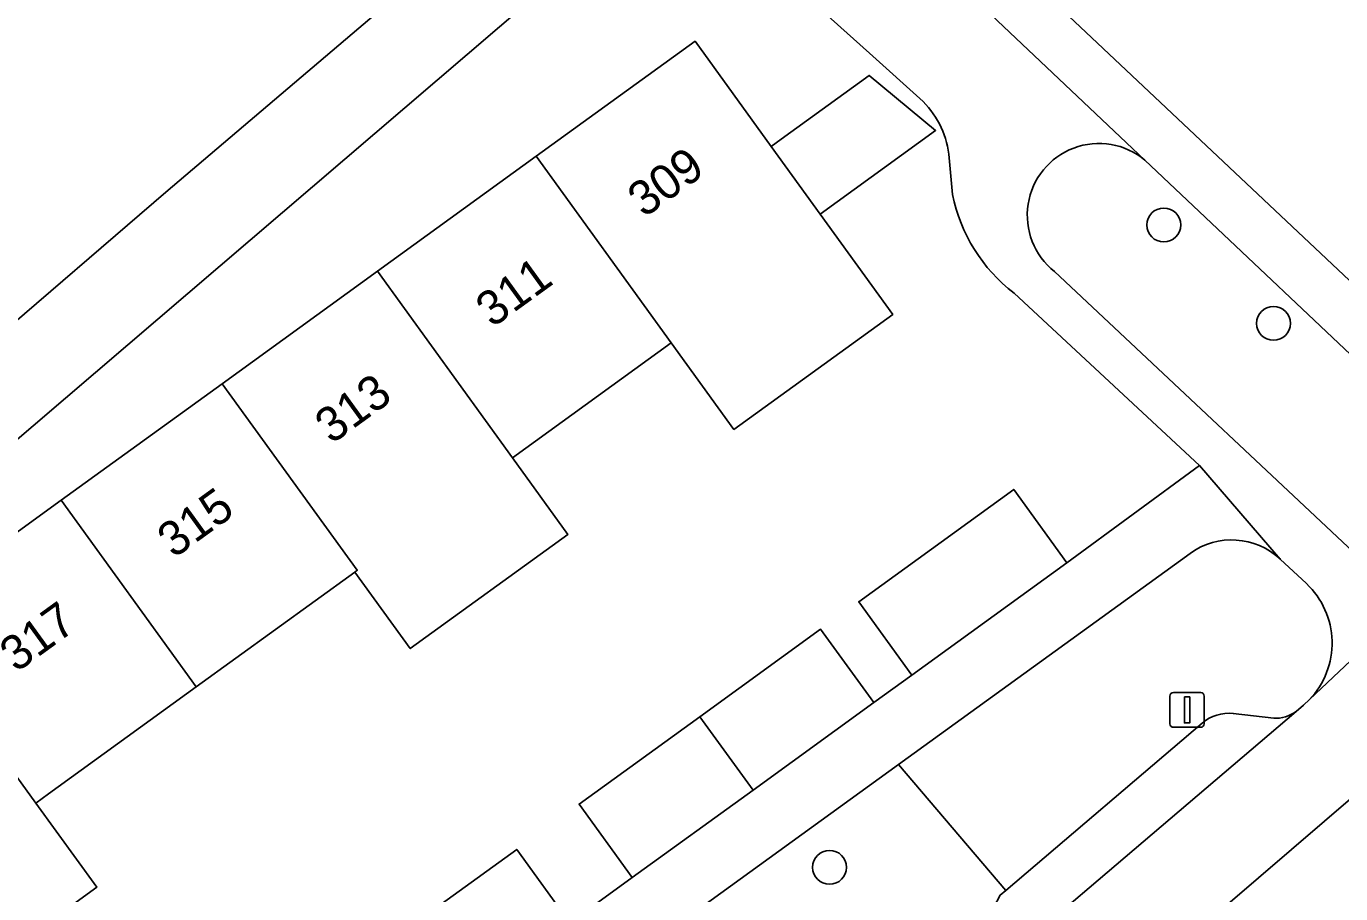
# Model space of a CAD drawing. Extents: x 159039 to 160102, y 381214 to 382524.
# Drawn here: x 159387.61 to 159425.56, y 381551.08 to 381576.1 of the extents above; entities that cross this region are included whole.
import ezdxf

# ---------------------------------------------------------------- set-up
doc = ezdxf.new("R2010")
doc.units = 0
for name, color, linetype in [('IMGEO_Boom', 7, 'Continuous'), ('IMGEO_Erf', 7, 'Continuous'), ('IMGEO_Groenvoorziening', 7, 'Continuous'), ('IMGEO_Lichtmast', 7, 'Continuous'), ('IMGEO_Muur', 7, 'Continuous'), ('IMGEO_Pand', 7, 'Continuous'), ('IMGEO_Pand_nummerreeks', 7, 'Continuous'), ('IMGEO_Parkeervlak_open', 7, 'Continuous'), ('IMGEO_Rijbaan_lokaal_gesloten', 7, 'Continuous'), ('IMGEO_Rijbaan_lokaal_open', 7, 'Continuous'), ('IMGEO_Voetpad_open', 7, 'Continuous')]:
    doc.layers.add(name, color=color, linetype=linetype)

msp = doc.modelspace()

# ---------------------------------------------------------------- linework, layer by layer
at = {"layer": 'IMGEO_Boom'}
for centre in [(159420.453, 381570.372), (159423.621, 381567.533), (159410.804, 381551.836)]:
    msp.add_circle(centre, 0.489, dxfattribs=at)
at = {"layer": 'IMGEO_Erf'}
for points in [[(159413.508, 381573.935), (159411.954, 381575.332), (159408.456, 381578.476)], [(159403.941, 381578.38), (159378.876, 381556.936)], [(159383.989, 381559.075), (159388.621, 381562.428), (159393.27, 381565.792), (159397.753, 381569.037), (159402.337, 381572.355), (159406.921, 381575.673), (159409.116, 381572.64), (159409.405, 381572.849), (159411.945, 381574.688), (159413.865, 381573.098), (159410.532, 381570.685), (159412.627, 381567.791), (159408.044, 381564.474), (159406.236, 381566.97), (159401.652, 381563.652), (159403.251, 381561.443), (159398.7, 381558.148), (159397.101, 381560.358), (159392.521, 381557.042), (159388.256, 381553.955), (159387.888, 381553.689), (159389.647, 381551.259), (159385.277, 381548.095)], [(159414.355, 381571.25), (159414.26, 381572.305)], [(159407.061, 381556.182), (159410.547, 381558.705), (159412.08, 381556.588), (159413.178, 381557.383), (159411.645, 381559.5), (159416.124, 381562.742), (159417.657, 381560.625), (159421.484, 381563.431), (159416.13, 381568.406)], [(159431.017, 381554.403), (159428.908, 381556.436), (159413.662, 381543.353), (159414.592, 381542.483), (159417.701, 381545.804), (159422.847, 381540.986), (159421.582, 381539.635), (159424.635, 381536.778), (159422.792, 381534.808), (159423.854, 381533.814), (159424.741, 381532.984), (159426.584, 381534.954), (159429.747, 381531.994), (159432.757, 381529.177), (159430.913, 381527.208), (159432.068, 381526.127)], [(159404.111, 381550.82), (159405.108, 381551.542), (159403.575, 381553.659), (159407.061, 381556.182)], [(159397.93, 381549.572), (159401.774, 381552.355), (159403.307, 381550.238)]]:
    msp.add_lwpolyline(points, dxfattribs=at)
for centre, radius, start, end in [((159411.578, 381572.056), 2.694, 5.3026, 44.2298), ((159419.038, 381572.197), 4.778, 191.4309, 232.5074)]:
    msp.add_arc(centre, radius, start, end, dxfattribs=at)
at = {"layer": 'IMGEO_Groenvoorziening'}
for points in [[(159427.765, 381564.814), (159419.911, 381572.241)], [(159417.299, 381569.029), (159427.18, 381559.761), (159429.878, 381562.638), (159427.834, 381564.527), (159427.959, 381564.66)], [(159421.213, 381560.895), (159412.792, 381554.8), (159415.892, 381551.169), (159421.56, 381556)], [(159424.572, 381560.022), (159423.818, 381560.729)], [(159424.271, 381556.333), (159424.489, 381556.52), (159424.658, 381556.679)], [(159422.461, 381556.274), (159423.626, 381556.14)]]:
    msp.add_lwpolyline(points, dxfattribs=at)
for centre, radius, start, end in [((159418.582, 381570.654), 2.07, 50.0602, 231.7037), ((159422.415, 381559.233), 2.051, 46.8278, 125.8799), ((159422.962, 381558.308), 2.351, 316.1504, 46.7969), ((159422.325, 381555.104), 1.178, 83.3486, 130.4812), ((159423.687, 381557.111), 0.973, 266.412, 306.905)]:
    msp.add_arc(centre, radius, start, end, dxfattribs=at)
at = {"layer": 'IMGEO_Lichtmast'}
for p, q in [((159420.631, 381555.977), (159420.631, 381556.777)), ((159420.631, 381556.777), (159420.631, 381555.977)), ((159420.731, 381556.877), (159421.521, 381556.877)), ((159421.521, 381556.877), (159420.731, 381556.877)), ((159421.621, 381556.777), (159421.621, 381555.977)), ((159421.621, 381555.977), (159421.621, 381556.777)), ((159421.521, 381555.877), (159420.731, 381555.877)), ((159420.731, 381555.877), (159421.521, 381555.877))]:
    msp.add_line(p, q, dxfattribs=at)
msp.add_lwpolyline([(159421.051, 381556.752), (159421.201, 381556.752), (159421.201, 381556.002), (159421.051, 381556.002), (159421.051, 381556.752)], dxfattribs=at)
for centre, start, end in [((159420.731, 381556.777), 90, 180), ((159420.731, 381556.777), 90, 180), ((159421.521, 381556.777), 0, 90), ((159421.521, 381556.777), 360, 90), ((159420.731, 381555.977), 180, 270), ((159420.731, 381555.977), 180, 270), ((159421.521, 381555.977), 270, 0), ((159421.521, 381555.977), 270, 0)]:
    msp.add_arc(centre, 0.1, start, end, dxfattribs=at)
at = {"layer": 'IMGEO_Muur'}
for points in [[(159411.954, 381575.332), (159413.508, 381573.935)], [(159414.355, 381571.25), (159414.26, 381572.305)], [(159416.13, 381568.406), (159421.484, 381563.431)], [(159421.484, 381563.431), (159417.657, 381560.625)]]:
    msp.add_lwpolyline(points, dxfattribs=at)
for centre, radius, start, end in [((159411.578, 381572.056), 2.694, 5.3026, 44.2298), ((159419.038, 381572.197), 4.778, 191.4309, 232.5074)]:
    msp.add_arc(centre, radius, start, end, dxfattribs=at)
at = {"layer": 'IMGEO_Pand'}
for points in [[(159410.532, 381570.685), (159409.116, 381572.64), (159406.921, 381575.673), (159402.337, 381572.355), (159406.236, 381566.97), (159408.044, 381564.474), (159412.627, 381567.791)], [(159409.116, 381572.64), (159410.532, 381570.685), (159413.865, 381573.098), (159411.945, 381574.688), (159409.405, 381572.849)], [(159401.652, 381563.652), (159406.236, 381566.97), (159402.337, 381572.355), (159397.753, 381569.037)], [(159397.753, 381569.037), (159393.27, 381565.792), (159397.169, 381560.407), (159397.101, 381560.358), (159398.7, 381558.148), (159403.251, 381561.443), (159401.652, 381563.652)], [(159393.27, 381565.792), (159388.621, 381562.428), (159392.521, 381557.042), (159397.101, 381560.358), (159397.169, 381560.407)], [(159411.645, 381559.5), (159413.178, 381557.383), (159417.657, 381560.625), (159416.124, 381562.742)], [(159392.521, 381557.042), (159388.621, 381562.428), (159383.989, 381559.075), (159387.888, 381553.689), (159388.256, 381553.955)], [(159387.888, 381553.689), (159383.989, 381559.075), (159379.618, 381555.911), (159382.55, 381551.861), (159385.277, 381548.095), (159389.647, 381551.259)], [(159410.547, 381558.705), (159407.061, 381556.182), (159408.594, 381554.065), (159412.08, 381556.588)], [(159408.594, 381554.065), (159407.061, 381556.182), (159403.575, 381553.659), (159405.108, 381551.542)], [(159403.307, 381550.238), (159401.774, 381552.355), (159397.93, 381549.572), (159399.463, 381547.456)]]:
    msp.add_lwpolyline(points, close=True, dxfattribs=at)
at = {"layer": 'IMGEO_Parkeervlak_open'}
for points in [[(159430.611, 381564.257), (159414.074, 381579.827)], [(159414.582, 381577.28), (159419.911, 381572.241), (159427.765, 381564.814)], [(159400.002, 381535.554), (159410.352, 381544.44), (159411.874, 381545.767), (159424.271, 381556.333)], [(159423.626, 381556.14), (159422.461, 381556.274)], [(159421.56, 381556), (159415.892, 381551.169), (159415.733, 381551.034), (159415.55, 381550.687), (159415.46, 381549.851)]]:
    msp.add_lwpolyline(points, dxfattribs=at)
for centre, radius, start, end in [((159422.325, 381555.104), 1.178, 83.3486, 130.4812), ((159423.687, 381557.111), 0.973, 266.412, 306.905)]:
    msp.add_arc(centre, radius, start, end, dxfattribs=at)
at = {"layer": 'IMGEO_Rijbaan_lokaal_gesloten'}
msp.add_lwpolyline([(159396.399, 381585.982), (159389.177, 381579.892), (159384.685, 381576.02), (159383.18, 381574.694), (159380.332, 381572.186), (159379.759, 381571.681), (159375.809, 381568.311), (159381.263, 381562.391), (159391.641, 381571.315), (159401.441, 381579.651), (159403.253, 381581.19)], dxfattribs=at)
at = {"layer": 'IMGEO_Rijbaan_lokaal_open'}
for points in [[(159446.812, 381556.846), (159440.803, 381562.65), (159435.701, 381567.331), (159418.037, 381584.101), (159417.904, 381584.227), (159413.837, 381580.05), (159414.074, 381579.827), (159430.611, 381564.257), (159434.171, 381560.918), (159465.756, 381531.298), (159465.844, 381531.211), (159470.189, 381527.178), (159472.253, 381525.237), (159472.991, 381526.144), (159475.156, 381528.804), (159475.828, 381529.637), (159468.846, 381536.185), (159466.875, 381538.044), (159466.685, 381538.22), (159458.784, 381545.549), (159453.733, 381550.451), (159453.52, 381550.648)], [(159412.409, 381542.277), (159413.662, 381543.353), (159428.908, 381556.436), (159429.817, 381557.352), (159427.555, 381559.41), (159424.658, 381556.679), (159424.489, 381556.52), (159424.271, 381556.333), (159411.874, 381545.767), (159410.352, 381544.44), (159400.002, 381535.554), (159398.155, 381533.97), (159392.797, 381529.398), (159379.202, 381517.668), (159381.123, 381515.43)]]:
    msp.add_lwpolyline(points, close=True, dxfattribs=at)
at = {"layer": 'IMGEO_Voetpad_open'}
for points in [[(159362.339, 381542.788), (159376.754, 381555.121), (159378.876, 381556.936), (159403.941, 381578.38), (159409.603, 381583.191)], [(159403.253, 381581.19), (159401.441, 381579.651), (159391.641, 381571.315), (159381.263, 381562.391), (159379.14, 381560.565), (159377.401, 381559.069), (159375.25, 381557.212), (159372.533, 381554.867), (159361.516, 381545.448), (159356.286, 381541.009), (159356.146, 381540.888), (159351.483, 381536.862), (159349.151, 381534.849), (159346.704, 381532.736), (159334.842, 381522.599), (159332.693, 381520.763), (159317.66, 381507.94), (159308.43, 381500), (159302.188, 381494.631), (159301.064, 381493.711)], [(159408.456, 381578.476), (159411.954, 381575.332), (159413.508, 381573.935)], [(159419.911, 381572.241), (159414.582, 381577.28)], [(159414.26, 381572.305), (159414.355, 381571.25)], [(159424.658, 381556.679), (159427.555, 381559.41), (159427.18, 381559.761), (159417.299, 381569.029)], [(159416.13, 381568.406), (159421.484, 381563.431), (159423.818, 381560.729), (159424.572, 381560.022)], [(159423.818, 381560.729), (159421.484, 381563.431), (159417.657, 381560.625), (159413.178, 381557.383), (159412.08, 381556.588), (159408.594, 381554.065), (159405.108, 381551.542), (159404.111, 381550.82), (159403.307, 381550.238), (159399.463, 381547.456), (159394.828, 381544.101), (159390.327, 381540.843), (159388.144, 381539.388), (159389.15, 381537.999), (159390.092, 381536.698), (159392.54, 381533.316)], [(159393.502, 381540.837), (159412.792, 381554.8), (159421.213, 381560.895)], [(159415.55, 381550.687), (159415.733, 381551.034), (159415.892, 381551.169), (159412.792, 381554.8), (159393.502, 381540.837)]]:
    msp.add_lwpolyline(points, dxfattribs=at)
for centre, radius, start, end in [((159411.578, 381572.056), 2.694, 5.3026, 44.2298), ((159418.582, 381570.654), 2.07, 50.0602, 231.7037), ((159419.038, 381572.197), 4.778, 191.4309, 232.5074), ((159422.415, 381559.233), 2.051, 46.8278, 125.8799), ((159422.962, 381558.308), 2.351, 316.1504, 46.7969)]:
    msp.add_arc(centre, radius, start, end, dxfattribs=at)

# ---------------------------------------------------------------- texts
at = {"layer": 'IMGEO_Pand_nummerreeks'}
for s, rotation, p in [('309', 35.8958, (159405.452, 381570.561)), ('311', 35.8971, (159401.068, 381567.387)), ('313', 35.8958, (159396.425, 381564.028)), ('315', 35.8958, (159391.875, 381560.734)), ('317', 35.8958, (159387.324, 381557.44))]:
    msp.add_text(s, height=1, rotation=rotation, dxfattribs=at).set_placement(p)

doc.saveas('drawing.dxf')
